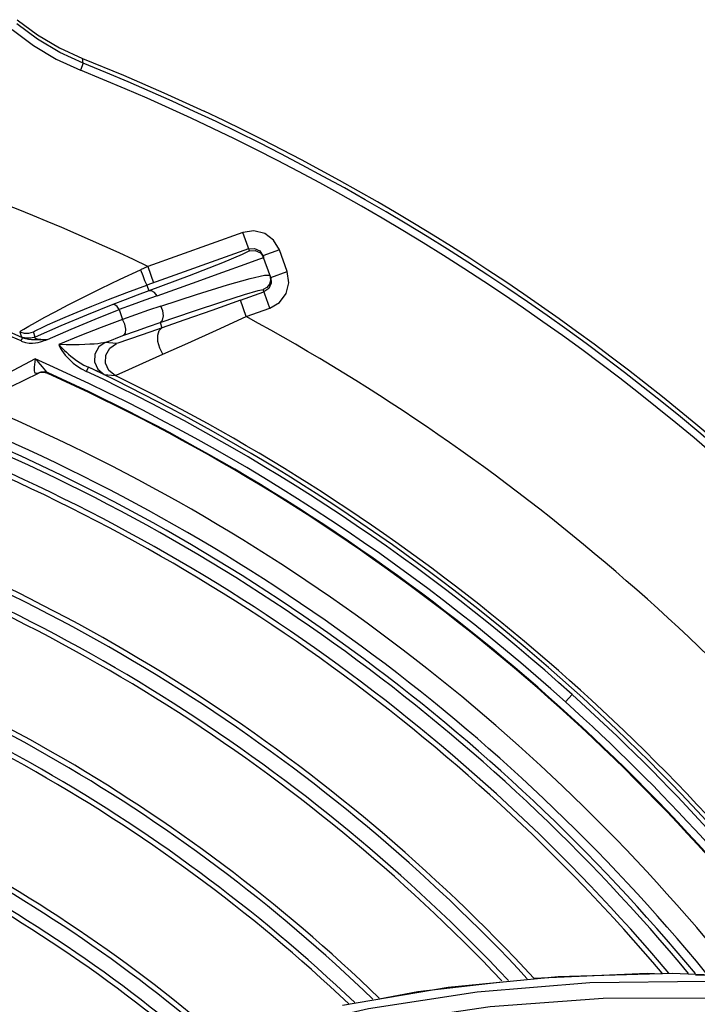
# Model space of a CAD drawing. Extents: x 40.7 to 137.4, y -250.8 to -221.5.
# Tile 294 of 320: x 123.1911 to 123.2575, y -237.8329 to -237.7365. Entities that reach past the tile are written whole.
import ezdxf

# ---------------------------------------------------------------- set-up
doc = ezdxf.new("R2010")
doc.units = 0
doc.header["$MEASUREMENT"] = 0
doc.layers.get('0').update_dxf_attribs({"linetype": 'CONTINUOUS'})

msp = doc.modelspace()

# ---------------------------------------------------------------- linework, layer by layer
at = {"color": 6, "linetype": 'Continuous'}
msp.add_line((123.1973510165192, -237.7407272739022), (123.1970777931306, -237.7414070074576), dxfattribs=at)
at = {"color": 155}
for p, q in [((123.2129834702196, -237.7572994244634), (123.2036728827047, -237.7606229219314)), ((123.2136272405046, -237.7591033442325), (123.2129833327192, -237.7572994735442)), ((123.2135578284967, -237.7589088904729), (123.2035778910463, -237.7624715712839)), ((123.2165718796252, -237.759000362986), (123.2149622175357, -237.7595749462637)), ((123.2173335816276, -237.7611342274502), (123.216571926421, -237.7590004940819)), ((123.2145550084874, -237.7599319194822), (123.2150313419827, -237.7597685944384)), ((123.2146385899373, -237.7591065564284), (123.2149622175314, -237.7595749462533)), ((123.2147160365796, -237.7593076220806), (123.2150313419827, -237.7597685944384)), ((123.2157239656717, -237.7617089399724), (123.2149622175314, -237.7595749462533)), ((123.2036728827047, -237.7606229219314), (123.2029637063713, -237.7609456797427)), ((123.2036728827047, -237.7606229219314), (123.2042473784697, -237.7622323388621)), ((123.2151161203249, -237.761490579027), (123.2156487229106, -237.7614996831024)), ((123.2157239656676, -237.7617089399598), (123.2173336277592, -237.7611343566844)), ((123.2035778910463, -237.7624715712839), (123.2037758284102, -237.7630260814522)), ((123.2156332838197, -237.7647231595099), (123.2149839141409, -237.7629039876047)), ((123.2155265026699, -237.7627905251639), (123.2150587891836, -237.7631137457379)), ((123.2127470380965, -237.7639389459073), (123.2150587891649, -237.7631137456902)), ((123.21332153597, -237.7655483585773), (123.2127470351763, -237.7639389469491)), ((123.2133215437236, -237.7655483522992), (123.2156334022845, -237.7647231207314)), ((123.1985199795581, -237.7658037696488), (123.2008809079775, -237.7648603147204)), ((123.2008809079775, -237.7648603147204), (123.2012026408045, -237.7658160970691)), ((123.1951418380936, -237.7664544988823), (123.1926476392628, -237.7675417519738)), ((123.2048778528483, -237.7661132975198), (123.2050660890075, -237.7666406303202)), ((123.1911226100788, -237.7670341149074), (123.1912921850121, -237.7675465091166)), ((123.191270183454, -237.7679332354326), (123.1914098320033, -237.7676074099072)), ((123.1926459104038, -237.7675425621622), (123.1924751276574, -237.76702899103)), ((123.203867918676, -237.7670571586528), (123.2020918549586, -237.7676814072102)), ((123.1936954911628, -237.7678459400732), (123.1938372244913, -237.7677942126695)), ((123.1937096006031, -237.7677991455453), (123.1938429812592, -237.7677931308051)), ((123.2006024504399, -237.7681776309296), (123.1995115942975, -237.7680702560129)), ((123.1936775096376, -237.7708530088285), (123.1933644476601, -237.7704650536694)), ((123.1976713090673, -237.7709114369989), (123.1978605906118, -237.7705104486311)), ((123.1988476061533, -237.7709614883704), (123.1978605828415, -237.770510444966)), ((123.1825222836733, -237.7761643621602), (123.192963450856, -237.7710847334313)), ((123.1931879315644, -237.7709810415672), (123.192823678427, -237.7711217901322)), ((123.1932919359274, -237.7709911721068), (123.1929633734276, -237.7710847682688)), ((123.1932160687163, -237.7710247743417), (123.1929665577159, -237.7710959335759)), ((123.1935576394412, -237.7710257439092), (123.1932160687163, -237.7710247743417)), ((123.1938855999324, -237.7711212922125), (123.1935576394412, -237.7710257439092)), ((123.1938855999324, -237.7711212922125), (123.193961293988, -237.7710879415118)), ((123.1939571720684, -237.7710847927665), (123.1939056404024, -237.7710577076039)), ((123.1939612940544, -237.7710879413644), (123.1939571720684, -237.7710847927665)), ((123.1993955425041, -237.7711989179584), (123.2004696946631, -237.7713056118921)), ((123.2452590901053, -237.8025670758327), (123.2446080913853, -237.8032902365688)), ((123.2331032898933, -237.8312344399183), (123.2438818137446, -237.8301801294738)), ((123.2414991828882, -237.830358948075), (123.2525990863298, -237.8298737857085)), ((123.2438818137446, -237.8301801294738), (123.2550487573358, -237.8298736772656)), ((123.2525990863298, -237.8298737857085), (123.2540826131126, -237.8299157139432)), ((123.2550487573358, -237.8298736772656), (123.2665591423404, -237.8303594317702)), ((123.2573271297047, -237.8300074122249), (123.2644040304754, -237.8302074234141)), ((123.2227497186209, -237.8329900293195), (123.2331032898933, -237.8312344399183))]:
    msp.add_line(p, q, dxfattribs=at)
at = {"color": 6, "linetype": 'Continuous'}
for points in [[(123.1973512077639, -237.740727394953), (123.1950539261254, -237.7396624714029), (123.1928792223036, -237.7383653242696), (123.190850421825, -237.7368498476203)], [(123.1908646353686, -237.7364587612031), (123.1928700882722, -237.7379408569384), (123.1950158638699, -237.7392104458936), (123.197279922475, -237.7402545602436)], [(123.190382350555, -237.7374131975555), (123.1924717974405, -237.7389739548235), (123.1947117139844, -237.7403099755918), (123.1970778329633, -237.7414069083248)], [(123.1973512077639, -237.740727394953), (123.1973094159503, -237.740562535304), (123.197321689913, -237.7404193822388), (123.197279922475, -237.7402545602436)], [(123.1972799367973, -237.7402545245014), (123.2012844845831, -237.7419036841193), (123.2052564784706, -237.7436298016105), (123.2091943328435, -237.7454321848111)]]:
    msp.add_lwpolyline(points, dxfattribs=at)
at = {"color": 155}
for points in [[(123.216571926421, -237.7590004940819), (123.2160032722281, -237.7580534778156), (123.2151298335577, -237.7574067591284), (123.2140762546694, -237.7571400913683), (123.2129834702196, -237.7572994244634)], [(123.2135578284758, -237.7589088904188), (123.2141244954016, -237.758862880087), (123.2146385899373, -237.7591065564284)], [(123.2136272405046, -237.7591033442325), (123.2142068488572, -237.7590596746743), (123.2147160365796, -237.7593076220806)], [(123.2136272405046, -237.7591033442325), (123.2129378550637, -237.7594740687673), (123.2109796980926, -237.7602831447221), (123.2077375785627, -237.7615390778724), (123.2037758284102, -237.7630260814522)], [(123.2045797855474, -237.7634953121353), (123.2080401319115, -237.7622571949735), (123.2110176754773, -237.7611921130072), (123.2132057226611, -237.7604108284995), (123.2145550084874, -237.7599319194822)], [(123.1926741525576, -237.7661099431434), (123.1935287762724, -237.7656378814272), (123.1945901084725, -237.7650654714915), (123.1958704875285, -237.7643929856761), (123.197370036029, -237.7636262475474), (123.1990750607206, -237.7627804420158), (123.2009533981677, -237.7618783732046), (123.2029637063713, -237.7609456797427)], [(123.2029637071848, -237.760945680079), (123.2031773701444, -237.7615268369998), (123.2033652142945, -237.7620117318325), (123.2035076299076, -237.7623487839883), (123.2035778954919, -237.762471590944)], [(123.2049443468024, -237.7645173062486), (123.2084574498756, -237.7633748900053), (123.2114730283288, -237.7624423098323), (123.2137125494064, -237.7618088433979), (123.2151161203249, -237.761490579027)], [(123.2156493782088, -237.7614999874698), (123.2157113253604, -237.7619352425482), (123.2156016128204, -237.7623518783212), (123.2153491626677, -237.762686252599), (123.2149839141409, -237.7629039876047)], [(123.2157239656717, -237.7617089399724), (123.2157700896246, -237.7622763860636), (123.2155265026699, -237.7627905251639)], [(123.2156334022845, -237.7647231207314), (123.2165800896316, -237.7641544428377), (123.2172266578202, -237.7632808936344), (123.2174931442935, -237.7622272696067), (123.2173335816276, -237.7611342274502)], [(123.199812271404, -237.7638750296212), (123.201622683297, -237.7631858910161), (123.2035779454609, -237.7624717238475)], [(123.2048778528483, -237.7661132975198), (123.2081615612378, -237.7649969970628), (123.2110128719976, -237.7640509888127), (123.2131505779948, -237.7633705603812), (123.2144906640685, -237.7629824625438), (123.2149839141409, -237.7629039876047)], [(123.193842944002, -237.7663631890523), (123.1946112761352, -237.7660200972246), (123.1955798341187, -237.7655994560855), (123.1967703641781, -237.7650970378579), (123.1981849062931, -237.7645183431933), (123.199812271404, -237.7638750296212)], [(123.2037758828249, -237.7630262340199), (123.202636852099, -237.7634521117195), (123.2014560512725, -237.7639010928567), (123.2002384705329, -237.7643723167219)], [(123.2045798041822, -237.7634953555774), (123.2033820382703, -237.7639281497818), (123.2021487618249, -237.7643835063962), (123.2008854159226, -237.764859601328)], [(123.2045797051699, -237.7634954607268), (123.2043196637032, -237.7631893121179), (123.2040403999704, -237.7630284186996), (123.2037758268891, -237.7630260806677)], [(123.2002384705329, -237.7643723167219), (123.1976722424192, -237.7653976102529), (123.1951418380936, -237.7664544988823)], [(123.2008854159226, -237.764859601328), (123.2006659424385, -237.7645658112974), (123.2004396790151, -237.7643937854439), (123.2002385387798, -237.7643724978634)], [(123.204944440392, -237.7645168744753), (123.2037326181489, -237.764924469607), (123.2024850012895, -237.7653578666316), (123.2012067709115, -237.7658153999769)], [(123.2127470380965, -237.7639389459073), (123.2099380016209, -237.7649367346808), (123.2072951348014, -237.7658659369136), (123.203867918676, -237.7670571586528)], [(123.2048779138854, -237.7661130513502), (123.2051129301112, -237.7658853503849), (123.2052072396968, -237.7654664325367), (123.2051441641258, -237.764983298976), (123.2049443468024, -237.7645173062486)], [(123.1938372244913, -237.7677942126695), (123.1961719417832, -237.7667818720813), (123.1985199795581, -237.7658037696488)], [(123.2012026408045, -237.7658160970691), (123.1991069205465, -237.7666131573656), (123.197021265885, -237.7674376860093), (123.1949459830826, -237.7682894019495)], [(123.2013421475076, -237.7673774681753), (123.2014965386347, -237.7671689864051), (123.2015200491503, -237.7667622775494), (123.2014149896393, -237.7662832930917), (123.2012068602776, -237.7658154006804)], [(123.2051435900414, -237.7692259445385), (123.2075977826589, -237.7681294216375), (123.2104070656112, -237.7668658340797), (123.2133215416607, -237.7655483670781)], [(123.1911226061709, -237.7670341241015), (123.1912473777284, -237.7669435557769), (123.191542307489, -237.7667616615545), (123.1920148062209, -237.7664840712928), (123.1926741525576, -237.7661099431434)], [(123.19247511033, -237.7670289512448), (123.1925837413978, -237.7669626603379), (123.1928399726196, -237.766832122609), (123.1932558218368, -237.7666333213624), (123.193842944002, -237.7663631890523)], [(123.2013421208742, -237.7673775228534), (123.2025577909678, -237.7669312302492), (123.2037380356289, -237.7665095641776), (123.2048778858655, -237.7661132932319)], [(123.205143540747, -237.7692260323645), (123.2048420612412, -237.7686298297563), (123.2046692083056, -237.7679754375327), (123.2046509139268, -237.7673655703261), (123.2047900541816, -237.7668955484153), (123.2050660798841, -237.7666406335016)], [(123.1911226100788, -237.7670341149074), (123.1915636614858, -237.7671558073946), (123.1920258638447, -237.7671553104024), (123.1924751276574, -237.76702899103)], [(123.1914100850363, -237.7676075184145), (123.1913456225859, -237.7675765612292), (123.191306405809, -237.7675562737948), (123.191292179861, -237.7675465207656)], [(123.1926459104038, -237.7675425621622), (123.1922019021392, -237.7676676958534), (123.1917387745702, -237.7676693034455), (123.1912921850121, -237.7675465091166)], [(123.1914098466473, -237.7676073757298), (123.1916759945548, -237.7677020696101), (123.1919745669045, -237.7677660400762), (123.192268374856, -237.7677933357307), (123.1925293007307, -237.767798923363), (123.1927655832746, -237.767799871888), (123.1932044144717, -237.7678028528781)], [(123.19264771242, -237.7675419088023), (123.1925981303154, -237.7675728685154), (123.1925794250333, -237.7676038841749), (123.1925942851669, -237.7676339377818), (123.1926447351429, -237.7676630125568), (123.1927338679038, -237.7676908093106), (123.192859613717, -237.7677161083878), (123.1930148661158, -237.7677380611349), (123.1931926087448, -237.7677563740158), (123.1933903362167, -237.767771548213), (123.1936071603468, -237.7677838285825), (123.1938429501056, -237.7677932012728)], [(123.1995117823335, -237.768070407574), (123.200119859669, -237.7678375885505), (123.200729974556, -237.7676066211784), (123.2013421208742, -237.7673775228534)], [(123.2020918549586, -237.7676814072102), (123.201482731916, -237.7678942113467), (123.2010398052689, -237.7680454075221), (123.2007509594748, -237.7681384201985), (123.2006026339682, -237.7681777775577)], [(123.1912640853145, -237.7679343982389), (123.1916776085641, -237.7680711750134), (123.1920533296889, -237.7681374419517), (123.1923894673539, -237.768148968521), (123.1926837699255, -237.7681220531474), (123.1929383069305, -237.7680726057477), (123.1931605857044, -237.7680142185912), (123.1933580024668, -237.7679549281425), (123.1935351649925, -237.7678982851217), (123.1936954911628, -237.7678459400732)], [(123.1932044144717, -237.7678028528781), (123.1933944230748, -237.7678024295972), (123.1937096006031, -237.7677991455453)], [(123.1949459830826, -237.7682894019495), (123.1950297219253, -237.7684686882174), (123.1951294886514, -237.7686609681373), (123.1952533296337, -237.7688663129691), (123.1954047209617, -237.7690853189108), (123.195587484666, -237.7693183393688), (123.1958061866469, -237.7695648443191), (123.196066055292, -237.7698235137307), (123.1963740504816, -237.770092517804), (123.1967381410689, -237.7703683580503), (123.1971670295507, -237.7706445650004), (123.1976666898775, -237.7709127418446)], [(123.199511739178, -237.7680701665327), (123.1993285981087, -237.768118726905), (123.1990755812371, -237.7681613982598), (123.1987658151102, -237.7681987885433), (123.1984043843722, -237.7682313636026), (123.1979877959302, -237.7682592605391), (123.1975065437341, -237.7682824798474), (123.1969536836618, -237.7683001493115), (123.1963355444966, -237.7683094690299), (123.1956620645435, -237.7683072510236), (123.1949514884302, -237.7682884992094)], [(123.1949515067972, -237.7682882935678), (123.195071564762, -237.768419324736), (123.1952046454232, -237.7685594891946), (123.1953522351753, -237.7687098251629), (123.1955170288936, -237.7688709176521), (123.1957020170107, -237.7690431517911), (123.1959100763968, -237.7692267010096), (123.1961441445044, -237.7694213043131), (123.1964070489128, -237.7696258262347), (123.1967026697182, -237.7698388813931), (123.1970374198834, -237.770059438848), (123.1974223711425, -237.7702864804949), (123.1978605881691, -237.7705104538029)], [(123.1995115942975, -237.7680702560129), (123.1988670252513, -237.7685191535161), (123.1984914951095, -237.7692083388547), (123.1984626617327, -237.7699891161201), (123.1987863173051, -237.7707040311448), (123.1993955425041, -237.7711989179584)], [(123.2004696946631, -237.7713056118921), (123.19986548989, -237.7708099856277), (123.1995446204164, -237.7700942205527), (123.1995766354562, -237.7693111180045), (123.1999561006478, -237.7686226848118), (123.2006024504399, -237.7681776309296)], [(123.2004697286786, -237.7713058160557), (123.2008683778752, -237.7711468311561), (123.2018328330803, -237.7707174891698), (123.2031966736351, -237.7700999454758), (123.2051435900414, -237.7692259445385)], [(123.1926535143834, -237.769695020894), (123.1730532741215, -237.7800568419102), (123.1565425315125, -237.7918689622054), (123.1429522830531, -237.8046118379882)], [(123.192823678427, -237.7711217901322), (123.1927224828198, -237.7711223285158), (123.1926498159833, -237.7710781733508), (123.1925997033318, -237.770991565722), (123.1925774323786, -237.7708603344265), (123.1925732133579, -237.7706904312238), (123.1925868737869, -237.7704805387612)], [(123.1925868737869, -237.7704805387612), (123.1926120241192, -237.7702375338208), (123.1926324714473, -237.7699692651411), (123.1926594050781, -237.7696936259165)], [(123.1933644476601, -237.7704650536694), (123.1931642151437, -237.770227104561), (123.1929309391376, -237.7699682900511), (123.1926594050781, -237.7696936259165)], [(123.1928232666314, -237.7711208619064), (123.1928785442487, -237.7711101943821), (123.1929257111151, -237.7710983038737), (123.1929634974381, -237.771084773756)], [(123.1939056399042, -237.7710577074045), (123.1935699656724, -237.7709645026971), (123.1931879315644, -237.7709810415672)], [(123.193961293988, -237.7710879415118), (123.1936334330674, -237.7709922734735), (123.1932919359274, -237.7709911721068)], [(123.1939056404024, -237.7710577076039), (123.1937969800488, -237.7709821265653), (123.1936775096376, -237.7708530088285)], [(123.199395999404, -237.7711993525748), (123.1993229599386, -237.7711723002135), (123.1991432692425, -237.7710943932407), (123.1988476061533, -237.7709614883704)], [(123.1471054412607, -237.880234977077), (123.152488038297, -237.8736725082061), (123.1584204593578, -237.8674310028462), (123.1649029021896, -237.8615387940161), (123.1719368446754, -237.8560285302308), (123.1795200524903, -237.850939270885), (123.1876406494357, -237.8463160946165), (123.1962883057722, -237.8422003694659), (123.2054572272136, -237.838631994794), (123.2151352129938, -237.8356554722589), (123.2253032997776, -237.8333189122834), (123.2359357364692, -237.8316733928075), (123.2470008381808, -237.8307687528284), (123.2584602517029, -237.8306523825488)], [(123.2263502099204, -237.8323849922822), (123.2301446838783, -237.8316590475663), (123.2383865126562, -237.8306975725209)], [(123.1976162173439, -237.8433621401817), (123.2067738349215, -237.839861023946), (123.2164433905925, -237.8369547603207), (123.2266043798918, -237.8346930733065), (123.2372303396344, -237.8331277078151), (123.2482895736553, -237.8323081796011), (123.2597445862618, -237.8322827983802)]]:
    msp.add_lwpolyline(points, dxfattribs=at)
for radius, start, end in [(0.2083655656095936, 64.44620732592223, 91.47960150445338), (0.1969391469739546, 66.78897286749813, 94.76588463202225), (0.1965825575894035, 66.79053304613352, 94.76597793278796), (0.2083655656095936, 37.23801790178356, 61.46701039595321), (0.1955233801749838, 48.00604456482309, 66.21298585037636), (0.1969404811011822, 36.80256736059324, 64.73093516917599), (0.1947198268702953, 38.09839916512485, 65.71196872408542), (0.1947860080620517, 38.08630840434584, 65.71428740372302), (0.1964964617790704, 48.00604456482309, 64.73198828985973), (0.1973534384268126, 36.93128696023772, 63.94733390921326), (0.1892692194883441, 38.83001368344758, 67.29899980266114), (0.1871111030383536, 39.40643881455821, 67.97252857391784), (0.1857594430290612, 39.72251940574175, 68.23659648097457), (0.186260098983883, 39.5896382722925, 68.10550359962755), (0.1837938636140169, 40.24333012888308, 68.75024427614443), (0.1842944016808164, 40.11085229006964, 68.6196116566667), (0.1735513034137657, 42.9307999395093, 71.39644158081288), (0.174051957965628, 42.80054428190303, 71.26836951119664), (0.1715857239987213, 43.44118256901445, 71.89807055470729), (0.1720862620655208, 43.31137830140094, 71.77052268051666), (0.1618438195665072, 45.94367632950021, 74.35263781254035), (0.16134316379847, 46.07097530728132, 74.4772513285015), (0.1593775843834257, 46.56959761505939, 74.96510293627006), (0.1598781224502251, 46.44281136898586, 74.84109374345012), (0.1955230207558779, 36.84160177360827, 48.0055523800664), (0.1964958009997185, 36.80203508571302, 48.0055523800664), (0.147914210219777, 49.43557972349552, 77.76029321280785), (0.1484148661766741, 49.31201705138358, 77.64013455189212), (0.1464491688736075, 49.79635647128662, 78.1109297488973), (0.145948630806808, 49.91932144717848, 78.23036839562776), (0.1344852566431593, 52.69120008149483, 80.91186813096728), (0.1349859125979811, 52.57203353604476, 80.79705221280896), (0.1325196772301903, 53.15739800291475, 81.36049276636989), (0.1330202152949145, 53.03894360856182, 81.24657312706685)]:
    msp.add_arc((123.1137926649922, -237.9486063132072), radius, start, end, dxfattribs=at)
at = {"color": 6, "linetype": 'Continuous'}
for radius, start, end in [(0.2240439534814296, 29.58632598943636, 68.10195673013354), (0.2233113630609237, 29.58905606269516, 68.10201367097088), (0.2244575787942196, 30.23500517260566, 64.8473070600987)]:
    msp.add_arc((123.1137926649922, -237.9486063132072), radius, start, end, dxfattribs=at)

doc.saveas('drawing.dxf')
